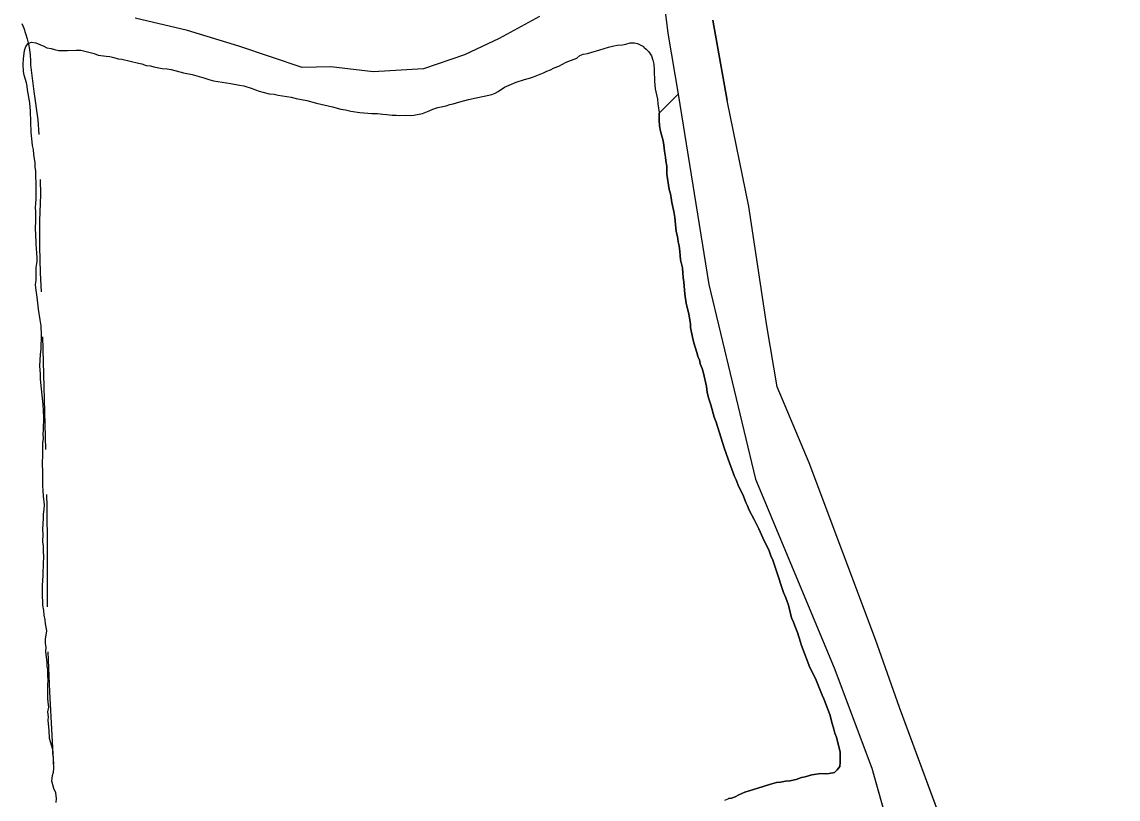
# Model space of a CAD drawing. Extents: x 3187622 to 3225504, y 800805 to 826213.
# Drawn here: x 3192768 to 3193741, y 816288 to 816978 of the extents above; entities that cross this region are included whole.
import ezdxf

# ---------------------------------------------------------------- set-up
doc = ezdxf.new("R2010")
doc.units = 0
for name, color, linetype in [('V-BORW-LINE', 7, 'Continuous'), ('V-ROAD-CNTR', 7, 'Continuous'), ('V-SITE-VEGE', 7, 'Continuous'), ('V-TOPO-SHOR', 7, 'Continuous')]:
    doc.layers.add(name, color=color, linetype=linetype)

msp = doc.modelspace()

# ---------------------------------------------------------------- linework, layer by layer
at = {"layer": 'V-BORW-LINE'}
msp.add_spline([(3196241.27, 817112.96), (3196187.2, 817101.14), (3196138.75, 817032.74), (3196088.43, 817012.87), (3195953, 816925.99), (3195899.33, 816905.37), (3195781.81, 816806.71), (3195594.28, 816676.7), (3195413.44, 816523.58), (3195389.29, 816511.09), (3195313.02, 816463.37), (3195245.55, 816442.85), (3195222.3, 816414.73), (3195163.29, 816387.92), (3195047.51, 816304.89), (3194935.14, 816249.6), (3194812.99, 816161.04), (3194805.91, 816145.66), (3194746.05, 816094.04), (3194647.8, 816043.7), (3194629.58, 816032.25), (3194591.91, 815986.22), (3194549.08, 815951.34), (3194395.29, 815874.38), (3194258.39, 815765.48), (3194069.15, 815636.55), (3194006.7, 815583.46), (3193831.37, 815468.22), (3193729.92, 815426.83), (3193580.77, 815328.06), (3193563.72, 815307.5), (3193551.24, 815258.96), (3193525.83, 815245.59), (3193501.57, 815240.11), (3193462.89, 815234.89), (3193427.69, 815199.97), (3193352.7, 815199.74), (3193347.08, 815190.96), (3193324.73, 815165.28), (3193207.42, 815103.3), (3193237.1, 814978.4), (3193295.13, 814940.81), (3193324.37, 814933.34), (3193440.81, 814978.41), (3193485.54, 815011.38), (3193578.25, 815059), (3193615.71, 815092.97), (3193655.97, 815109.39), (3193736.38, 815214.03), (3193778.98, 815244.75), (3193816.96, 815264.77), (3194141.69, 815425.78), (3194196.67, 815443.18), (3194301.91, 815498.91), (3194468.77, 815564.75), (3194506.33, 815578.81), (3194775.79, 815754.88), (3194894.14, 815820.02), (3195170.73, 816004.74), (3195286.56, 816071.95), (3195340.18, 816114.84), (3195742.43, 816429.66), (3195817.31, 816477.06), (3196015.71, 816636.79), (3196072.23, 816673.3), (3196182.84, 816763.66), (3196298.35, 816843.98), (3196542.12, 816994.91), (3196608.52, 817020.17), (3196642.12, 817042.71), (3196645.81, 817058.79), (3196635.5, 817099.25), (3196589.31, 817224.53), (3196534.67, 817258.79), (3196478.87, 817245.01), (3196376.28, 817177.57), (3196308.53, 817147.9), (3196241.27, 817112.96)], degree=3, dxfattribs=at)
at = {"layer": 'V-ROAD-CNTR'}
msp.add_line((3192785.91, 816698.52), (3192788.51, 816598.55), dxfattribs=at)
for points in [[(3192767.65, 816976.91), (3192769.35, 816972.75), (3192770.97, 816968.11), (3192772.35, 816963.37), (3192773.47, 816958.57), (3192774.34, 816953.7), (3192774.94, 816948.81), (3192775.29, 816943.91), (3192775.35, 816940.18), (3192778.23, 816916.44), (3192781.68, 816891.46), (3192782.55, 816878.42)], [(3192783.97, 816838.45), (3192784, 816824.88), (3192783.33, 816801.47), (3192783.29, 816778.46), (3192783.85, 816755.47), (3192784.72, 816738.5)], [(3192789.4, 816558.56), (3192789.63, 816547.42), (3192790.04, 816511), (3192790.13, 816474.58), (3192790.03, 816458.56)], [(3192790.71, 816418.58), (3192792.13, 816383.12), (3192795.02, 816327.61), (3192795.79, 816318.72)]]:
    msp.add_lwpolyline(points, dxfattribs=at)
at = {"layer": 'V-SITE-VEGE'}
for p, q in [((3193393.99, 816908.43), (3193381.16, 816979.73)), ((3193333.55, 816897.34), (3193350.32, 816914.13)), ((3193350.32, 816914.13), (3193377.51, 816744.9)), ((3193413.19, 816814.27), (3193393.99, 816908.43)), ((3193333.47, 816891.05), (3193333.55, 816897.34)), ((3193333.9, 816885.87), (3193333.47, 816891.05)), ((3193334.82, 816881.17), (3193333.9, 816885.87)), ((3193336.93, 816872.75), (3193334.82, 816881.17)), ((3193337.62, 816868.8), (3193336.93, 816872.75)), ((3193338.29, 816863.37), (3193337.62, 816868.8)), ((3193339.21, 816858.18), (3193338.29, 816863.37)), ((3193339.42, 816854.97), (3193339.21, 816858.18)), ((3193340.34, 816850.03), (3193339.42, 816854.97)), ((3193340.25, 816843.12), (3193340.34, 816850.03)), ((3193342.29, 816829.53), (3193340.25, 816843.12)), ((3193343.47, 816825.57), (3193342.29, 816829.53)), ((3193344.17, 816822.11), (3193343.47, 816825.57)), ((3193344.6, 816817.91), (3193344.17, 816822.11)), ((3193346.48, 816809.99), (3193344.6, 816817.91)), ((3193429.2, 816708.43), (3193413.19, 816814.27)), ((3193347.39, 816804.56), (3193346.48, 816809.99)), ((3193348.71, 816791.96), (3193347.39, 816804.56)), ((3193349.63, 816787.51), (3193348.71, 816791.96)), ((3193350.31, 816783.06), (3193349.63, 816787.51)), ((3193351.25, 816779.35), (3193350.31, 816783.06)), ((3193351.93, 816774.41), (3193351.25, 816779.35)), ((3193352.13, 816770.71), (3193351.93, 816774.41)), ((3193352.57, 816767), (3193352.13, 816770.71)), ((3193354.2, 816759.83), (3193352.57, 816767)), ((3193354.64, 816755.39), (3193354.2, 816759.83)), ((3193354.83, 816751.19), (3193354.64, 816755.39)), ((3193355.52, 816747.48), (3193354.83, 816751.19)), ((3193356.37, 816736.38), (3193355.52, 816747.48)), ((3193377.51, 816744.9), (3193419.14, 816572.17)), ((3193357.5, 816728.47), (3193356.37, 816736.38)), ((3193359.83, 816718.57), (3193357.5, 816728.47)), ((3193361.2, 816710.17), (3193359.83, 816718.57)), ((3193361.41, 816706.72), (3193361.2, 816710.17)), ((3193363.02, 816698.31), (3193361.41, 816706.72)), ((3193438.35, 816654.14), (3193429.2, 816708.43)), ((3193364.19, 816693.12), (3193363.02, 816698.31)), ((3193367.03, 816684.45), (3193364.19, 816693.12)), ((3193367.73, 816681.48), (3193367.03, 816684.45)), ((3193368.69, 816679), (3193367.73, 816681.48)), ((3193369.17, 816678.26), (3193368.69, 816679)), ((3193369.86, 816674.55), (3193369.17, 816678.26)), ((3193371.53, 816670.33), (3193369.86, 816674.55)), ((3193372.96, 816666.12), (3193371.53, 816670.33)), ((3193375.52, 816654.25), (3193372.96, 816666.12)), ((3193376.19, 816649.07), (3193375.52, 816654.25)), ((3193377.59, 816643.37), (3193376.19, 816649.07)), ((3193466.67, 816586.63), (3193438.35, 816654.14)), ((3193379.5, 816638.17), (3193377.59, 816643.37)), ((3193382.32, 816627.28), (3193379.5, 816638.17)), ((3193384.23, 816622.58), (3193382.32, 816627.28)), ((3193391.08, 816599.8), (3193384.23, 816622.58)), ((3193394.9, 816589.88), (3193391.08, 816599.8)), ((3193400.37, 816574.28), (3193394.9, 816589.88)), ((3193525.72, 816429.73), (3193466.67, 816586.63)), ((3193401.81, 816571.55), (3193400.37, 816574.28)), ((3193403.72, 816566.59), (3193401.81, 816571.55)), ((3193419.14, 816572.17), (3193489.01, 816404.29)), ((3193408.28, 816556.91), (3193403.72, 816566.59)), ((3193410.43, 816551.21), (3193408.28, 816556.91)), ((3193411.87, 816548.48), (3193410.43, 816551.21)), ((3193413.54, 816544.51), (3193411.87, 816548.48)), ((3193417.88, 816536.32), (3193413.54, 816544.51)), ((3193421.96, 816527.88), (3193417.88, 816536.32)), ((3193426.75, 816517.21), (3193421.96, 816527.88)), ((3193430.84, 816509.27), (3193426.75, 816517.21)), ((3193432.74, 816503.82), (3193430.84, 816509.27)), ((3193434.42, 816500.1), (3193432.74, 816503.82)), ((3193437.51, 816491.18), (3193434.42, 816500.1)), ((3193443.91, 816471.37), (3193437.51, 816491.18)), ((3193445.82, 816466.66), (3193443.91, 816471.37)), ((3193448.2, 816459.97), (3193445.82, 816466.66)), ((3193451.02, 816448.83), (3193448.2, 816459.97)), ((3193452.69, 816445.11), (3193451.02, 816448.83)), ((3193453.88, 816441.64), (3193452.69, 816445.11)), ((3193456.27, 816435.94), (3193453.88, 816441.64)), ((3193459.12, 816427.27), (3193456.27, 816435.94)), ((3193459.82, 816424.3), (3193459.12, 816427.27)), ((3193467.21, 816404.72), (3193459.82, 816424.3)), ((3193546.97, 816369.28), (3193525.72, 816429.73)), ((3193472.26, 816394.8), (3193467.21, 816404.72)), ((3193489.01, 816404.29), (3193522.27, 816315.25)), ((3193476.57, 816384.63), (3193472.26, 816394.8)), ((3193478.23, 816380.17), (3193476.57, 816384.63)), ((3193479.67, 816376.94), (3193478.23, 816380.17)), ((3193485.16, 816363.06), (3193479.67, 816376.94)), ((3193487.03, 816354.9), (3193485.16, 816363.06)), ((3193621.31, 816168.46), (3193546.97, 816369.28)), ((3193488.69, 816349.95), (3193487.03, 816354.9)), ((3193489.38, 816346.24), (3193488.69, 816349.95)), ((3193490.82, 816342.77), (3193489.38, 816346.24)), ((3193494.1, 816329.41), (3193490.82, 816342.77)), ((3193494.22, 816320.28), (3193494.1, 816329.41)), ((3193491.67, 816313.66), (3193493.93, 816316.83)), ((3193493.93, 816316.83), (3193494.22, 816320.28)), ((3193522.27, 816315.25), (3193539.45, 816254.08)), ((3193449.38, 816304.1), (3193455.06, 816305.26)), ((3193455.06, 816305.26), (3193459.77, 816306.92)), ((3193459.77, 816306.92), (3193462.99, 816307.62)), ((3193462.99, 816307.62), (3193469.17, 816309.26)), ((3193469.17, 816309.26), (3193477.08, 816310.39)), ((3193477.08, 816310.39), (3193480.78, 816310.35)), ((3193480.78, 816310.35), (3193484.48, 816310.54)), ((3193484.48, 816310.54), (3193489.18, 816311.47)), ((3193489.18, 816311.47), (3193491.67, 816313.66)), ((3193409.54, 816294.01), (3193421.18, 816297.56)), ((3193421.18, 816297.56), (3193431.33, 816300.88)), ((3193431.33, 816300.88), (3193437.77, 816302.52)), ((3193437.77, 816302.52), (3193441.22, 816302.72)), ((3193441.22, 816302.72), (3193445.67, 816303.65)), ((3193445.67, 816303.65), (3193449.38, 816304.1)), ((3193394.42, 816287.8), (3193395.16, 816288.28)), ((3193395.16, 816288.28), (3193397.64, 816288.74)), ((3193397.64, 816288.74), (3193401.1, 816289.93)), ((3193401.1, 816289.93), (3193404.33, 816291.61)), ((3193404.33, 816291.61), (3193409.54, 816294.01))]:
    msp.add_line(p, q, dxfattribs=at)
at = {"layer": 'V-TOPO-SHOR'}
msp.add_line((3193381.16, 816979.73), (3193393.99, 816908.43), dxfattribs=at)
for points in [[(3193221.54, 817803.33), (3193238.5, 817701.49), (3193252.8, 817613.7), (3193266.3, 817540.81), (3193275.48, 817452.49), (3193283.14, 817382.6), (3193294.85, 817312.83), (3193303.59, 817244.07), (3193311.39, 817167.22), (3193319.65, 817101.56), (3193332.31, 817040.57), (3193341.16, 816968.46), (3193350.32, 816914.13)], [(3193227.09, 816983.04), (3193191.39, 816963.59), (3193160.75, 816949.21), (3193124.11, 816936.71), (3193079.47, 816933.95), (3193041.88, 816938.35), (3193016.46, 816937.91), (3192960.12, 816956.85), (3192914.71, 816970.8), (3192868.18, 816981.75)], [(3192784, 816660.97), (3192784.06, 816665.41), (3192783.66, 816672.81), (3192784.28, 816682.67), (3192784.84, 816687.84), (3192785, 816700.17), (3192784.61, 816708.31), (3192783.7, 816713.5), (3192782.34, 816723.14), (3192781.25, 816733.76), (3192779.87, 816741.91), (3192779.67, 816745.12), (3192780.21, 816748.57), (3192780.36, 816760.16), (3192781.17, 816765.57), (3192781.21, 816769.02), (3192781.01, 816772.72), (3192780.58, 816776.92), (3192780.38, 816780.62), (3192780.42, 816783.83), (3192779.98, 816787.78), (3192779.59, 816796.17), (3192779.89, 816800.11), (3192780.02, 816809.73), (3192779.82, 816813.18), (3192779.87, 816817.37), (3192780.16, 816820.58), (3192780.33, 816834.14), (3192779.95, 816842.28), (3192779.99, 816845.73), (3192779.55, 816849.44), (3192779.35, 816853.14), (3192778.21, 816860.55), (3192777.78, 816865), (3192777.08, 816868.46), (3192776.88, 816871.91), (3192776, 816880.06), (3192775.26, 816899.06), (3192774.62, 816906.47), (3192772.55, 816918.08), (3192772.35, 816921.29), (3192771.64, 816924.26), (3192769.51, 816930.95), (3192769.06, 816934.16), (3192768.65, 816940.82), (3192768.96, 816945.5), (3192770.04, 816952.89), (3192771.08, 816956.33), (3192773.08, 816959.01), (3192776.06, 816960.21), (3192780, 816959.66), (3192787.11, 816956.86), (3192789.8, 816955.34), (3192793.74, 816954.8), (3192796.69, 816953.77), (3192800.38, 816952.99), (3192808.02, 816952.89), (3192815.92, 816953.28), (3192819.86, 816953.23), (3192831.66, 816950.11), (3192835.34, 816948.83), (3192842.48, 816947.75), (3192845.68, 816947.46), (3192849.37, 816946.68), (3192853.06, 816945.64), (3192856.5, 816945.1), (3192871.25, 816941.71), (3192874.2, 816940.93), (3192877.88, 816939.65), (3192881.83, 816939.35), (3192884.77, 816938.32), (3192892.15, 816936.99), (3192896.59, 816936.69), (3192900.28, 816936.15), (3192907.9, 816934.08), (3192911.09, 816933.05), (3192918.71, 816931.47), (3192929.28, 816928.62), (3192933.7, 816927.08), (3192937.63, 816926.05), (3192953.14, 816923.62), (3192960.76, 816922.04), (3192964.7, 816921.5), (3192972.07, 816919.19), (3192975.01, 816917.91), (3192978.2, 816916.89), (3192987.3, 816914.55), (3192991.73, 816914.24), (3192995.17, 816913.21), (3193006.74, 816911.33), (3193011.16, 816910.29), (3193015.84, 816909.49), (3193020.51, 816908.44), (3193029.11, 816906.11), (3193043.37, 816902.72), (3193050.74, 816900.65), (3193054.93, 816900.1), (3193059.6, 816899.06), (3193067.72, 816897.96), (3193078.31, 816897.08), (3193083.25, 816897.02)], [(3193129.39, 816899.38), (3193132.62, 816900.82), (3193137.07, 816902.24), (3193144.24, 816903.63), (3193147.71, 816904.81), (3193150.68, 816905.51), (3193156.62, 816907.41), (3193164.04, 816909.29), (3193170.97, 816910.92), (3193178.14, 816912.31), (3193184.82, 816913.95), (3193187.8, 816915.14), (3193190.53, 816916.59), (3193196.25, 816920.21), (3193200.22, 816922.13), (3193206.66, 816924.76), (3193213.85, 816927.13), (3193218.3, 816928.31), (3193222.02, 816929.49), (3193230.69, 816933.08), (3193233.67, 816934.52), (3193237.14, 816935.71), (3193240.37, 816937.39), (3193244.33, 816939.07), (3193251.04, 816942.43), (3193260.46, 816946.25), (3193262.95, 816948.44), (3193265.93, 816949.63), (3193269.88, 816950.32), (3193272.85, 816951.27), (3193280.77, 816953.39), (3193288.45, 816955.75), (3193293.15, 816956.93), (3193296.61, 816957.62), (3193301.05, 816957.81), (3193304.02, 816958.51), (3193307.73, 816959.69), (3193311.19, 816959.65), (3193314.39, 816959.11), (3193319.53, 816956.58), (3193320.02, 816955.84), (3193321.96, 816954.08), (3193324.4, 816951.59), (3193326.57, 816948.1), (3193328, 816944.39), (3193328.69, 816940.68), (3193329.12, 816935.49), (3193329.23, 816925.38), (3193329.69, 816922.17), (3193329.89, 816918.72), (3193331.99, 816909.81), (3193332.43, 816905.61), (3193333.56, 816897.71), (3193333.47, 816891.05), (3193333.9, 816885.87), (3193334.82, 816881.17), (3193336.93, 816872.75), (3193337.62, 816868.8), (3193338.29, 816863.37), (3193339.21, 816858.18), (3193339.42, 816854.97), (3193340.34, 816850.02), (3193340.25, 816843.12), (3193342.29, 816829.53), (3193343.47, 816825.57), (3193344.17, 816822.11), (3193344.6, 816817.91), (3193346.48, 816809.99), (3193347.39, 816804.56), (3193348.71, 816791.96), (3193349.63, 816787.51), (3193350.31, 816783.06), (3193351.25, 816779.35), (3193351.93, 816774.41), (3193352.13, 816770.71), (3193352.57, 816767), (3193354.2, 816759.83), (3193354.64, 816755.39), (3193354.83, 816751.19), (3193355.52, 816747.48), (3193356.37, 816736.38), (3193357.5, 816728.47), (3193359.83, 816718.58), (3193361.2, 816710.17), (3193361.41, 816706.72), (3193363.02, 816698.31), (3193364.19, 816693.12), (3193367.03, 816684.45), (3193367.73, 816681.48), (3193368.69, 816679), (3193369.17, 816678.26), (3193369.86, 816674.55), (3193371.53, 816670.33), (3193372.96, 816666.12), (3193375.52, 816654.25), (3193376.19, 816649.07), (3193377.59, 816643.37), (3193379.5, 816638.17), (3193382.32, 816627.28), (3193384.23, 816622.58), (3193391.08, 816599.8)], [(3193350.32, 816914.13), (3193377.51, 816744.9), (3193419.14, 816572.17), (3193489.01, 816404.29), (3193522.27, 816315.25), (3193539.45, 816254.08), (3193565.52, 816148.69), (3193576.59, 816136.74), (3193579.31, 816137.67), (3193589.19, 816138.51), (3193598.09, 816138.78), (3193607.4, 816140.78), (3193615.97, 816145.12), (3193621.45, 816149.88), (3193623.34, 816161.46), (3193621.31, 816168.46), (3193546.97, 816369.28), (3193525.72, 816429.73), (3193466.67, 816586.63), (3193438.35, 816654.14), (3193429.2, 816708.43), (3193413.19, 816814.27), (3193393.99, 816908.43)], [(3193083.25, 816897.02), (3193088.17, 816896.22), (3193091.62, 816896.17), (3193096.54, 816895.61), (3193100, 816895.57), (3193103.2, 816895.28), (3193107.89, 816895.47), (3193112.32, 816895.16), (3193115.78, 816895.36), (3193123.2, 816896.99), (3193129.39, 816899.38)], [(3192798.08, 816284.71), (3192798.38, 816288.41), (3192797.7, 816293.35), (3192796.03, 816297.32), (3192794.14, 816303.75), (3192794.7, 816308.68), (3192795.72, 816311.62), (3192796.01, 816315.07), (3192795.6, 816321.49), (3192795.66, 816325.44), (3192795.2, 816328.4), (3192795, 816331.85), (3192792.17, 816341.51), (3192791.77, 816349.16), (3192791.1, 816354.59), (3192790.9, 816357.8), (3192791.19, 816361), (3192790.75, 816365.2), (3192791.54, 816369.39), (3192790.86, 816373.83), (3192790.66, 816377.04), (3192790.73, 816382.46), (3192790.52, 816385.67), (3192790.57, 816389.62), (3192790.87, 816393.07), (3192790.69, 816398.25), (3192790.75, 816402.93), (3192790.05, 816405.9), (3192790.09, 816409.11), (3192788.98, 816418.98), (3192789.03, 816422.68), (3192788.58, 816426.14), (3192788.63, 816429.84), (3192789.71, 816437.22), (3192789.26, 816440.44), (3192788.56, 816443.41), (3192788.36, 816447.11), (3192787.43, 816451.31), (3192787.24, 816455.26), (3192786.31, 816460.2), (3192786.11, 816463.41), (3192785.92, 816467.85), (3192786.05, 816477.47), (3192786.65, 816486.34), (3192786.81, 816498.42), (3192787.1, 816501.87), (3192786.71, 816509.27), (3192786.75, 816512.72), (3192786.3, 816516.18), (3192786.4, 816523.58), (3192786.2, 816527.28), (3192786.83, 816537.38), (3192786.87, 816540.84), (3192787.42, 816545.02), (3192787.72, 816549.21), (3192786.83, 816556.87), (3192786.65, 816562.05), (3192786.22, 816566.25), (3192786.35, 816576.85), (3192786, 816587.7), (3192786.3, 816591.89), (3192786.1, 816595.1), (3192786.22, 816604.47), (3192786.76, 816608.16), (3192786.57, 816612.11), (3192786.86, 816615.8), (3192787.01, 816627.15), (3192786.42, 816638.25), (3192785.12, 816652.33), (3192784, 816660.97)], [(3193391.08, 816599.8), (3193394.9, 816589.88), (3193400.37, 816574.28), (3193401.81, 816571.55), (3193403.72, 816566.59), (3193408.28, 816556.91), (3193410.43, 816551.21), (3193411.87, 816548.48), (3193413.54, 816544.51), (3193417.88, 816536.32), (3193421.96, 816527.88), (3193426.75, 816517.21), (3193430.84, 816509.27), (3193432.74, 816503.82), (3193434.42, 816500.1), (3193437.51, 816491.18), (3193443.91, 816471.37), (3193445.82, 816466.66), (3193448.2, 816459.97), (3193451.02, 816448.83), (3193452.69, 816445.11), (3193453.88, 816441.64), (3193456.27, 816435.94), (3193459.12, 816427.27), (3193459.82, 816424.3), (3193467.21, 816404.72), (3193472.26, 816394.8), (3193476.57, 816384.63), (3193478.23, 816380.17), (3193479.67, 816376.94), (3193485.16, 816363.06), (3193487.03, 816354.9), (3193488.69, 816349.95), (3193489.38, 816346.24), (3193490.82, 816342.77), (3193494.1, 816329.41), (3193494.22, 816320.28), (3193493.93, 816316.83), (3193491.67, 816313.66), (3193489.18, 816311.47), (3193484.48, 816310.54), (3193480.78, 816310.35), (3193477.08, 816310.39), (3193469.17, 816309.26), (3193462.99, 816307.62), (3193459.77, 816306.92), (3193455.06, 816305.26), (3193449.38, 816304.1), (3193445.67, 816303.65), (3193441.22, 816302.72), (3193437.77, 816302.52), (3193431.33, 816300.88), (3193421.18, 816297.56), (3193409.54, 816294.01), (3193404.33, 816291.61), (3193401.1, 816289.93), (3193397.64, 816288.74), (3193395.16, 816288.28), (3193394.42, 816287.8), (3193391.45, 816286.6)]]:
    msp.add_lwpolyline(points, dxfattribs=at)

doc.saveas('drawing.dxf')
